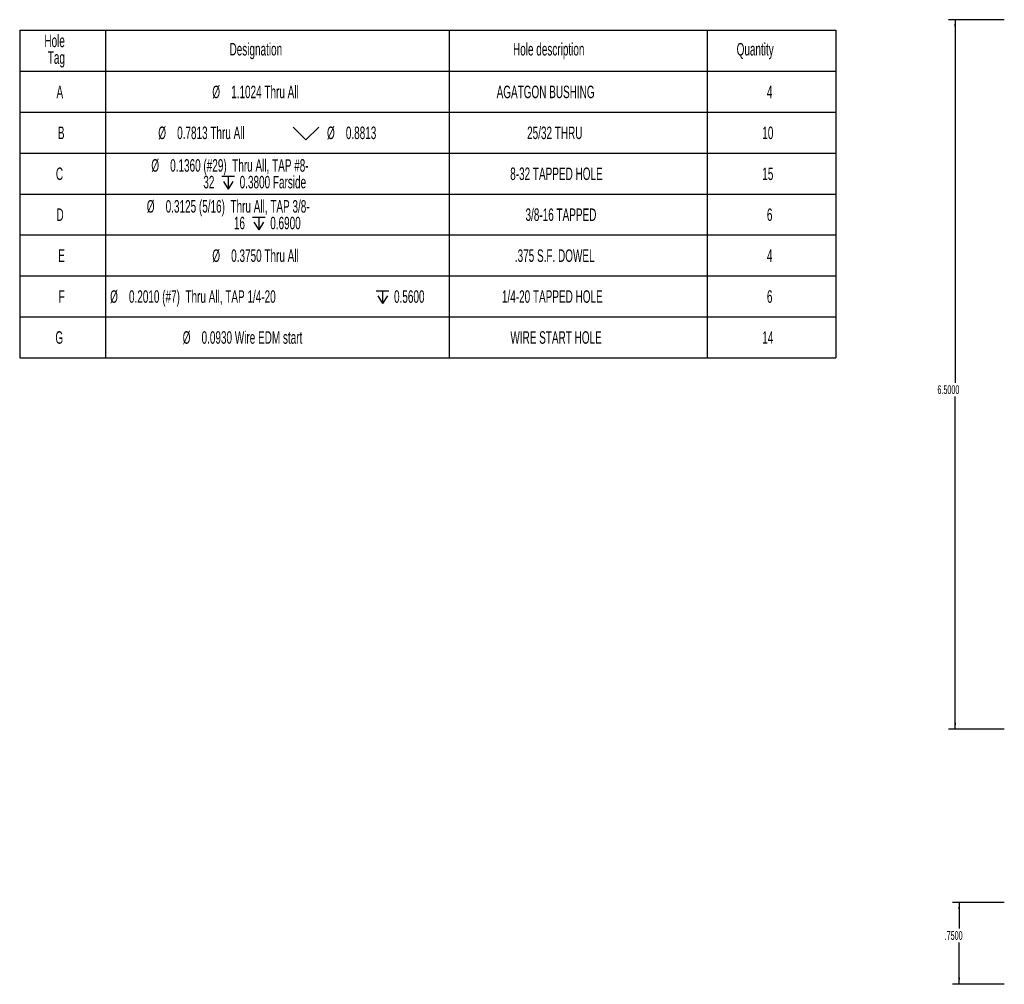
# Model space of a CAD drawing. Header units: inches. Extents: x 1880 to 2363, y -453 to -54.
# Tile 967 of 1056: x 2123 to 2132, y -300 to -292. Entities that reach past the tile are written whole.
import ezdxf

# ---------------------------------------------------------------- set-up
doc = ezdxf.new("R2010")
doc.units = ezdxf.units.IN
doc.header["$LTSCALE"] = 0.5
doc.header["$MEASUREMENT"] = 0
doc.layers.add('SID-M-D', color=42, linetype='Continuous')
doc.styles.add('SLDTEXTSTYLE0', font='TXT', dxfattribs={"width": 0.595745})

# ---------------------------------------------------------------- blocks, each defined once
blk = doc.blocks.new('SW_SYMBOL_HOLE_SINK')
at = {"layer": 'SID-M-D', "color": 0}
for p, q in [((0, 34.4), (31.5, 3)), ((31.5, 3), (63, 34.4))]:
    blk.add_line(p, q, dxfattribs=at)
blk = doc.blocks.new('SW_SYMBOL_HOLE_DEPTH')
at = {"layer": 'SID-M-D', "color": 0}
for p, q in [((0, 34.4), (31.5, 34.4)), ((15.7, 34.4), (15.7, 3)), ((3.9, 21.9), (15.7, 3)), ((27.6, 21.9), (15.7, 3))]:
    blk.add_line(p, q, dxfattribs=at)

msp = doc.modelspace()

# ---------------------------------------------------------------- linework, layer by layer
at = {"layer": 'SID-M-D'}
for p, q in [((2132.11641, -291.59812), (2131.60613, -291.59812)), ((2131.66613, -291.59812), (2131.66613, -294.92382)), ((2131.66613, -298.09812), (2131.66613, -295.05082)), ((2132.11641, -298.09812), (2131.60613, -298.09812)), ((2132.11641, -299.68596), (2131.6425, -299.68596)), ((2131.7025, -299.68596), (2131.7025, -299.92511)), ((2131.7025, -300.43596), (2131.7025, -300.05211)), ((2132.11641, -300.43596), (2131.6425, -300.43596))]:
    msp.add_line(p, q, dxfattribs=at)
at = {"layer": 'SID-M-D', "color": 0}
for p, q in [((2123.09357, -291.69528), (2123.09357, -292.07028)), ((2123.09357, -291.69528), (2123.88097, -291.69528)), ((2123.88097, -291.69528), (2123.88097, -292.07028)), ((2123.88097, -291.69528), (2127.03058, -291.69528)), ((2127.03058, -291.69528), (2127.03058, -292.07028)), ((2127.03058, -291.69528), (2129.39278, -291.69528)), ((2129.39278, -291.69528), (2129.39278, -292.07028)), ((2129.39278, -291.69528), (2130.57388, -291.69528)), ((2130.57388, -291.69528), (2130.57388, -292.07028)), ((2123.09357, -292.07028), (2123.88097, -292.07028)), ((2123.09357, -292.07028), (2123.09357, -292.44528)), ((2123.88097, -292.07028), (2127.03058, -292.07028)), ((2123.88097, -292.07028), (2123.88097, -292.44528)), ((2127.03058, -292.07028), (2129.39278, -292.07028)), ((2127.03058, -292.07028), (2127.03058, -292.44528)), ((2129.39278, -292.07028), (2130.57388, -292.07028)), ((2129.39278, -292.07028), (2129.39278, -292.44528)), ((2130.57388, -292.07028), (2130.57388, -292.44528)), ((2123.09357, -292.44528), (2123.09357, -292.82028)), ((2123.09357, -292.44528), (2123.88097, -292.44528)), ((2123.88097, -292.44528), (2123.88097, -292.82028)), ((2123.88097, -292.44528), (2127.03058, -292.44528)), ((2127.03058, -292.44528), (2127.03058, -292.82028)), ((2127.03058, -292.44528), (2129.39278, -292.44528)), ((2129.39278, -292.44528), (2129.39278, -292.82028)), ((2129.39278, -292.44528), (2130.57388, -292.44528)), ((2130.57388, -292.44528), (2130.57388, -292.82028)), ((2123.09357, -292.82028), (2123.09357, -293.19528)), ((2123.09357, -292.82028), (2123.88097, -292.82028)), ((2123.88097, -292.82028), (2123.88097, -293.19528)), ((2123.88097, -292.82028), (2127.03058, -292.82028)), ((2127.03058, -292.82028), (2127.03058, -293.19528)), ((2127.03058, -292.82028), (2129.39278, -292.82028)), ((2129.39278, -292.82028), (2129.39278, -293.19528)), ((2129.39278, -292.82028), (2130.57388, -292.82028)), ((2130.57388, -292.82028), (2130.57388, -293.19528)), ((2123.09357, -293.19528), (2123.09357, -293.57028)), ((2123.09357, -293.19528), (2123.88097, -293.19528)), ((2123.88097, -293.19528), (2123.88097, -293.57028)), ((2123.88097, -293.19528), (2127.03058, -293.19528)), ((2127.03058, -293.19528), (2127.03058, -293.57028)), ((2127.03058, -293.19528), (2129.39278, -293.19528)), ((2129.39278, -293.19528), (2129.39278, -293.57028)), ((2129.39278, -293.19528), (2130.57388, -293.19528)), ((2130.57388, -293.19528), (2130.57388, -293.57028)), ((2123.09357, -293.57028), (2123.09357, -293.94528)), ((2123.09357, -293.57028), (2123.88097, -293.57028)), ((2123.88097, -293.57028), (2123.88097, -293.94528)), ((2123.88097, -293.57028), (2127.03058, -293.57028)), ((2127.03058, -293.57028), (2127.03058, -293.94528)), ((2127.03058, -293.57028), (2129.39278, -293.57028)), ((2129.39278, -293.57028), (2129.39278, -293.94528)), ((2129.39278, -293.57028), (2130.57388, -293.57028)), ((2130.57388, -293.57028), (2130.57388, -293.94528)), ((2123.09357, -293.94528), (2123.09357, -294.32028)), ((2123.09357, -293.94528), (2123.88097, -293.94528)), ((2123.88097, -293.94528), (2123.88097, -294.32028)), ((2123.88097, -293.94528), (2127.03058, -293.94528)), ((2127.03058, -293.94528), (2127.03058, -294.32028)), ((2127.03058, -293.94528), (2129.39278, -293.94528)), ((2129.39278, -293.94528), (2129.39278, -294.32028)), ((2129.39278, -293.94528), (2130.57388, -293.94528)), ((2130.57388, -293.94528), (2130.57388, -294.32028)), ((2123.09357, -294.32028), (2123.09357, -294.69528)), ((2123.09357, -294.32028), (2123.88097, -294.32028)), ((2123.88097, -294.32028), (2123.88097, -294.69528)), ((2123.88097, -294.32028), (2127.03058, -294.32028)), ((2127.03058, -294.32028), (2127.03058, -294.69528)), ((2127.03058, -294.32028), (2129.39278, -294.32028)), ((2129.39278, -294.32028), (2129.39278, -294.69528)), ((2129.39278, -294.32028), (2130.57388, -294.32028)), ((2130.57388, -294.32028), (2130.57388, -294.69528)), ((2123.09357, -294.69528), (2123.88097, -294.69528)), ((2123.88097, -294.69528), (2127.03058, -294.69528)), ((2127.03058, -294.69528), (2129.39278, -294.69528)), ((2129.39278, -294.69528), (2130.57388, -294.69528))]:
    msp.add_line(p, q, dxfattribs=at)
at = {"layer": 'SID-M-D'}
for points in [[(2131.66613, -291.59812), (2131.65689, -291.65812), (2131.67536, -291.65812)], [(2131.66613, -298.09812), (2131.67536, -298.03812), (2131.65689, -298.03812)], [(2131.7025, -299.68596), (2131.69327, -299.74596), (2131.71173, -299.74596)], [(2131.7025, -300.43596), (2131.71173, -300.37596), (2131.69327, -300.37596)]]:
    msp.add_solid(points, dxfattribs=at)

# ---------------------------------------------------------------- block references
at = {"layer": 'SID-M-D', "color": 0, "xscale": 0.003717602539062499, "yscale": 0.003717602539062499, "zscale": 0.003717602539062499}
for name, p in [('SW_SYMBOL_HOLE_SINK', (2125.6001, -292.70932)), ('SW_SYMBOL_HOLE_DEPTH', (2124.94554, -293.16071)), ('SW_SYMBOL_HOLE_DEPTH', (2125.22574, -293.53571)), ('SW_SYMBOL_HOLE_DEPTH', (2126.36012, -294.20932))]:
    msp.add_blockref(name, p, dxfattribs=at)

# ---------------------------------------------------------------- texts
at = {"layer": 'SID-M-D', "color": 0, "attachment_point": 1, "style": 'SLDTEXTSTYLE0'}
for s, insert, char_height in [('Hole', (2123.32017, -291.73507), 0.114583), ('Tag', (2123.35115, -291.88785), 0.114583), ('Designation', (2125.01654, -291.81146), 0.1145833), ('Hole description', (2127.61436, -291.81146), 0.1145833), ('Quantity', (2129.66356, -291.81146), 0.114583), ('A', (2123.43072, -292.2025), 0.11458), ('%%c', (2124.85855, -292.2025), 0.114583), ('1.1024 Thru All', (2125.03151, -292.2025), 0.1145833), ('AGATGON BUSHING', (2127.46413, -292.2025), 0.1145833), ('4', (2129.941, -292.2025), 0.11458), ('B', (2123.44345, -292.5775), 0.11458), ('%%c', (2124.36343, -292.5775), 0.114583), ('0.7813 Thru All', (2124.53639, -292.5775), 0.1145833), ('%%c', (2125.90961, -292.5775), 0.114583), ('0.8813', (2126.08256, -292.5775), 0.114583), ('25/32 THRU', (2127.74337, -292.5775), 0.114583), ('10', (2129.89867, -292.5775), 0.114583), ('%%c', (2124.29974, -292.87611), 0.114583), ('0.1360 (#29)  Thru All, TAP #8-', (2124.4727, -292.87611), 0.1145833), ('C', (2123.4252, -292.9525), 0.11458), ('8-32 TAPPED HOLE', (2127.58858, -292.9525), 0.1145833), ('15', (2129.89867, -292.9525), 0.114583), ('32', (2124.77621, -293.02889), 0.114583), ('0.3800 Farside', (2125.10939, -293.02889), 0.1145833), ('0.3125 (5/16)  Thru All, TAP 3/8-', (2124.43132, -293.25111), 0.1145833), ('D', (2123.4304, -293.3275), 0.11458), ('%%c', (2124.25837, -293.25111), 0.114583), ('3/8-16 TAPPED', (2127.72884, -293.3275), 0.1145833), ('6', (2129.941, -293.3275), 0.11458), ('16', (2125.05641, -293.40389), 0.114583), ('0.6900', (2125.38959, -293.40389), 0.114583), ('0.3750 Thru All', (2125.03151, -293.7025), 0.1145833), ('E', (2123.44632, -293.7025), 0.11458), ('%%c', (2124.85855, -293.7025), 0.114583), ('.375 S.F. DOWEL', (2127.63112, -293.7025), 0.1145833), ('4', (2129.941, -293.7025), 0.11458), ('F', (2123.45024, -294.0775), 0.11458), ('%%c', (2123.92202, -294.0775), 0.114583), ('0.2010 (#7)  Thru All, TAP 1/4-20', (2124.09498, -294.0775), 0.1145833), ('0.5600', (2126.52398, -294.0775), 0.114583), ('1/4-20 TAPPED HOLE', (2127.51283, -294.0775), 0.1145833), ('6', (2129.941, -294.0775), 0.11458), ('G', (2123.42064, -294.4525), 0.11458), ('%%c', (2124.58726, -294.4525), 0.114583), ('0.0930 Wire EDM start', (2124.76022, -294.4525), 0.1145833), ('WIRE START HOLE', (2127.59049, -294.4525), 0.1145833), ('14', (2129.89867, -294.4525), 0.114583)]:
    msp.add_mtext(s, dxfattribs=dict(at, insert=insert, char_height=char_height))
at = {"layer": 'SID-M-D', "char_height": 0.08, "attachment_point": 1, "style": 'SLDTEXTSTYLE0'}
for s, insert in [('6.5000', (2131.50357, -294.94769)), ('.7500', (2131.5695, -299.94899))]:
    msp.add_mtext(s, dxfattribs=dict(at, insert=insert))

doc.saveas('drawing.dxf')
